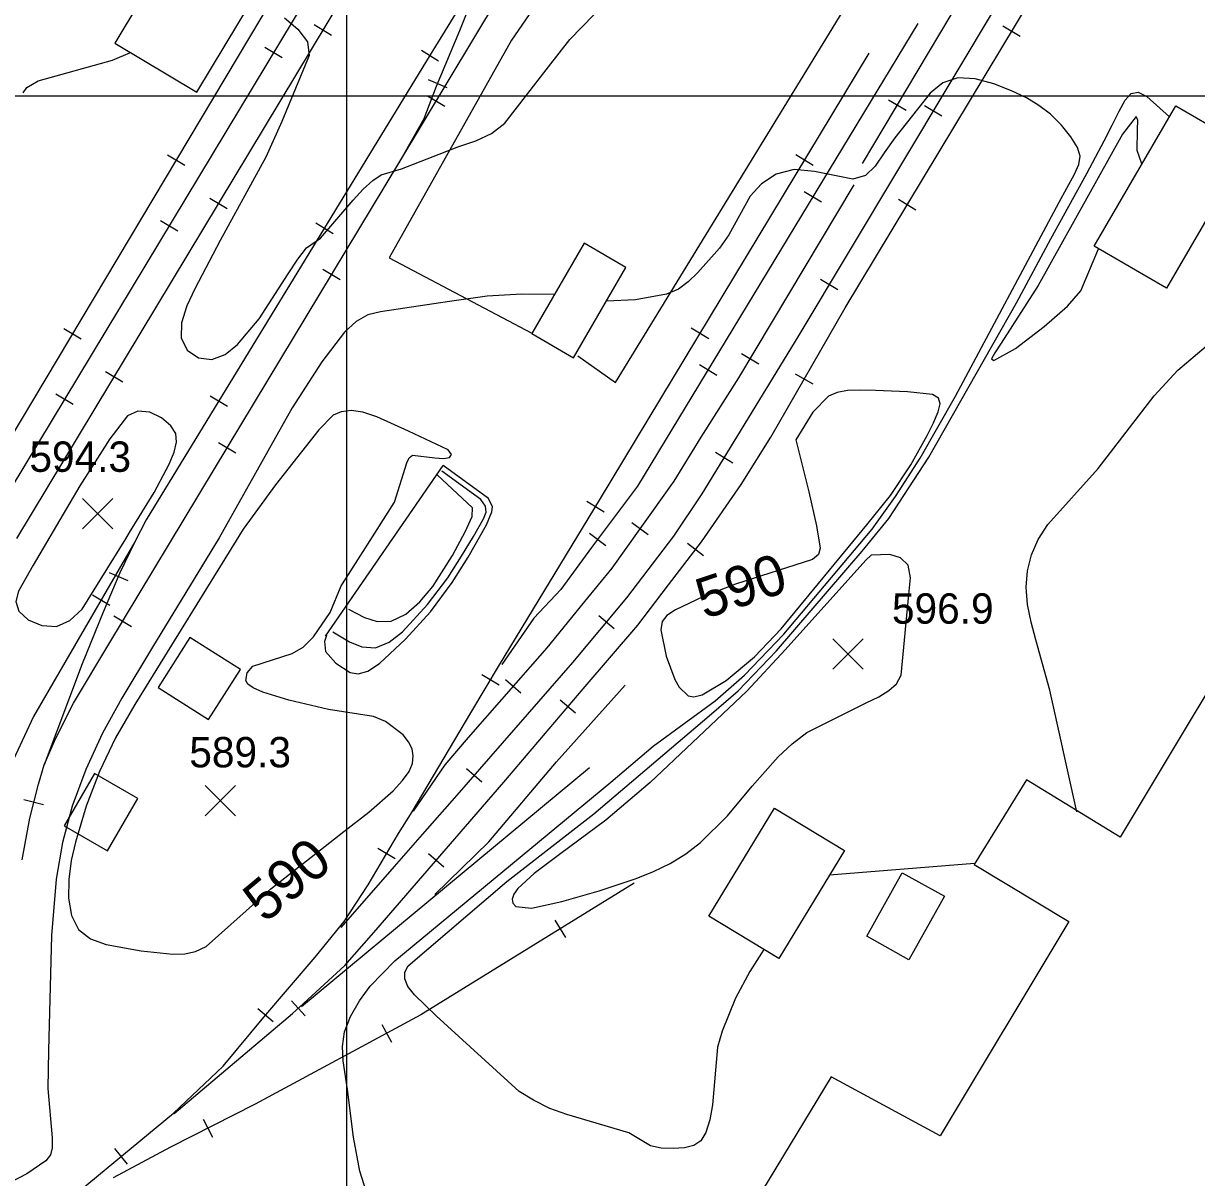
# Model space of a CAD drawing. Extents: x 79600 to 91800, y 75600 to 84400.
# Drawn here: x 88840 to 89420, y 76466 to 77036 of the extents above; entities that cross this region are included whole.
import ezdxf

# ---------------------------------------------------------------- set-up
doc = ezdxf.new("R2010")
doc.units = 0
for name, color, linetype in [('080-090$0$BLDG', 7, 'Continuous'), ('080-090$0$GRID', 7, 'Continuous'), ('080-090$0$INDEX', 7, 'Continuous'), ('080-090$0$INDXLBL', 7, 'Continuous'), ('080-090$0$INTER', 7, 'Continuous'), ('080-090$0$RR', 7, 'Continuous'), ('080-090$0$SPOTMARK', 7, 'Continuous'), ('080-090$0$SPOTS', 7, 'Continuous'), ('080-090$0$TRANSPWRLN', 7, 'Continuous'), ('080-090$0$WALL', 7, 'Continuous')]:
    doc.layers.add(name, color=color, linetype=linetype)

# ---------------------------------------------------------------- blocks, each defined once
blk = doc.blocks.new('080-090$0$SPOTS')
at = {"layer": '080-090$0$SPOTMARK'}
for p, q in [((-0.5, -0.5), (0.5, 0.5)), ((-0.5, 0.5), (0.5, -0.5))]:
    blk.add_line(p, q, dxfattribs=at)

msp = doc.modelspace()

# ---------------------------------------------------------------- linework, layer by layer
at = {"layer": '080-090$0$BLDG'}
msp.add_lwpolyline([(89625.98, 77650.55), (89488.87, 77420.71), (89558.13, 77379.4), (89598.91, 77447.75), (89640.87, 77419), (89545.18, 77261.56), (89539.5, 77266.45), (89520.51, 77238.87), (89527.6, 77234.91), (89503.65, 77190.01), (89573.24, 77147.7), (89548.93, 77109.47), (89555.55, 77103.58), (89605.86, 77176.4), (89663.54, 77144.02), (89823.99, 77407.26), (89840.79, 77398.71), (89381.98, 76633.98), (89335.82, 76662.27), (89309.88, 76620.47), (89356.74, 76592.3), (89293.1, 76486.46), (89239.34, 76515.67), (89174.85, 76409.17)], dxfattribs=at)
for points in [[(88933.37, 77105.76), (88885.62, 77026.32), (88926.04, 77002.02), (88973.79, 77081.47)], [(89445.22, 76974.46), (89404.92, 76905.19), (89369.19, 76925.98), (89409.49, 76995.24)], [(89112.13, 76870.86), (89138.01, 76915.44), (89117.33, 76927.45), (89091.45, 76882.87)], [(89178.98, 76594.97), (89211.42, 76648.41), (89245.93, 76627.46), (89213.49, 76574.02)], [(89256.87, 76585.16), (89274.46, 76616.48), (89295.23, 76604.81), (89277.64, 76573.5)]]:
    msp.add_lwpolyline(points, close=True, dxfattribs=at)
at = {"layer": '080-090$0$GRID'}
for p, q in [((89000, 80000), (89000, 76000)), ((90000, 77000), (85000, 77000))]:
    msp.add_line(p, q, dxfattribs=at)
at = {"layer": '080-090$0$INDEX'}
for points in [[(89222.67, 76826.97), (89228.29, 76804.58), (89232.1, 76787.82), (89233.98, 76776.76), (89233.16, 76773.64), (89230.15, 76771.21), (89192.08, 76758.96), (89175.92, 76752.79), (89162.42, 76746.26), (89158.25, 76743.56), (89155.93, 76740.57), (89155.29, 76736.37), (89157.81, 76723.5), (89162.14, 76711.92), (89164.26, 76708.19), (89168.69, 76703.82), (89171.57, 76703.28), (89175.56, 76704.29), (89187.47, 76711.48), (89201.43, 76723.13), (89214.67, 76736.99), (89256.88, 76788.38), (89268.65, 76802.81), (89278.63, 76817.94), (89286.77, 76832.43), (89289.93, 76838.77), (89292.14, 76844.08), (89293.09, 76848.11), (89292.35, 76850.93), (89289.43, 76852.72), (89277.01, 76854.07), (89261.15, 76854.62), (89253.75, 76854.82), (89247.37, 76854.62), (89242.29, 76853.72), (89238.09, 76851.8), (89230.22, 76843.89), (89221.94, 76830.25)], [(88999.75, 76762.02), (89015.2, 76785.94), (89023.77, 76799.49), (89029.86, 76819.01), (89030.86, 76821.46), (89032.51, 76822.68), (89043.65, 76821.43), (89047.83, 76821.07), (89050.82, 76821.65), (89051.87, 76823.13), (89050.24, 76825.29), (89030.57, 76834.59), (89014.91, 76841.63), (89008.06, 76843.97), (89002.25, 76844.78), (88997.42, 76844.18), (88993.44, 76842.43), (88986.29, 76835.25), (88964.92, 76808.13), (88948.88, 76786.11), (88895.51, 76699.51), (88885.99, 76683.08), (88878.03, 76666.41), (88871.44, 76649.34), (88866.08, 76631.6), (88864.09, 76622.46), (88862.88, 76613.15), (88862.73, 76603.86), (88864.16, 76595.33), (88867.7, 76588.46), (88873.65, 76583.86), (88881.37, 76581.06), (88898.67, 76577.86), (88914.17, 76576.3), (88920.2, 76576.44), (88925.5, 76577.58), (88930.73, 76580.1), (88962.65, 76608.46), (88998.7, 76636.82), (89010.97, 76646.31), (89022.96, 76656.98), (89027.7, 76662.08), (89030.88, 76666.54), (89032.56, 76670.49), (89032.99, 76674.15), (89032.35, 76677.69), (89030.67, 76681.19), (89027.96, 76684.66), (89019.32, 76691.16), (89013.31, 76693.57), (88991.17, 76697.05), (88971.52, 76701.64), (88958.68, 76705.7), (88953.91, 76707.73), (88951.22, 76709.64), (88950.23, 76711.48), (88950.88, 76715.16), (88953.69, 76718.56), (88973.14, 76724.72), (88978.51, 76727.94), (88983.72, 76733.04), (88991.93, 76745.01), (88997.35, 76758.25)]]:
    msp.add_lwpolyline(points, close=True, dxfattribs=at)
at = {"layer": '080-090$0$INTER'}
msp.add_line((89238.58, 76615.36), (89310.16, 76621.24), dxfattribs=at)
for points in [[(88969.39, 77038.69), (88976.02, 77033.12), (88980.71, 77026.91), (88981.49, 77020.08), (88968.07, 76987.53), (88960.08, 76969.88), (88937.56, 76928.69), (88925.06, 76904.9), (88921.16, 76896.41), (88918.48, 76888.09), (88918.27, 76880.62), (88921.38, 76874.64), (88926.88, 76870.87), (88933.47, 76870), (88939.99, 76872.43), (88946.12, 76877.33), (88956.8, 76890.13), (88971.15, 76912.31), (88975.96, 76919.58), (88980.3, 76925.07), (88987.11, 76929.88), (89003.26, 76948.63), (89008.23, 76954.09), (89013.01, 76958.42), (89017.13, 76961.28), (89027.17, 76964.09), (89055.49, 76975.27), (89063.8, 76978.04), (89071.52, 76981.67), (89078.19, 76986.73), (89099.68, 77014.53), (89110.22, 77028.09), (89122.05, 77040.2)], [(88840.29, 77001.73), (88842.05, 77004.32), (88847.79, 77007.61), (88884.42, 77017.79), (88893.32, 77021.69)], [(89012.13, 76451.45), (89006.65, 76468.96), (89003.52, 76485.87), (89000.46, 76509.35), (88998.39, 76523.62), (88998, 76530.61), (88999, 76537.86), (89001.9, 76545.51), (89006.33, 76553.22), (89011.71, 76560.5), (89023.84, 76572.93), (89130.53, 76661.23), (89151.36, 76678.99), (89182.11, 76701.41), (89196.5, 76713.97), (89215.92, 76734.37), (89259.57, 76786.21), (89271.07, 76802.23), (89283.27, 76821.32), (89300.76, 76851.91), (89351.94, 76947.71), (89359.55, 76961.48), (89361.69, 76966.3), (89362.26, 76970.39), (89360.97, 76974.74), (89357.7, 76980.04), (89353, 76985.77), (89347.57, 76991.13), (89341.93, 76995.51), (89335.73, 76999.19), (89328.42, 77002.64), (89319.74, 77006.09), (89310.5, 77008.62), (89301.82, 77009.07), (89294.51, 77006.57), (89288.24, 77001.6), (89270.73, 76979.55), (89265.56, 76972.05), (89261.08, 76965.54), (89256.3, 76960.9), (89249.97, 76959.05), (89231.18, 76962.77), (89221.08, 76963.84), (89212.19, 76961.61), (89204.87, 76956.79), (89199.29, 76950.68), (89188.83, 76931.55), (89184.19, 76924.94), (89173.52, 76912.89), (89168.76, 76908.3), (89163.89, 76904.78), (89158, 76902.2), (89142.79, 76899.38), (89128.35, 76898.79)], [(89206.13, 76578.49), (89199.23, 76567.73), (89192.1, 76554.52), (89185.46, 76538.16), (89183.28, 76530.25), (89180.69, 76501.81), (89179.4, 76494.34), (89177.5, 76488.14), (89174.9, 76484.03), (89171.44, 76481.7), (89166.92, 76480.57), (89161.34, 76480.16), (89155.43, 76480.45), (89150.12, 76481.53), (89139.38, 76487.95), (89108.82, 76497.04), (89100.48, 76500.07), (89092.41, 76504.05), (89085.26, 76508.47), (89044.25, 76545.79), (89033.59, 76556.09), (89030.36, 76560.31), (89028.74, 76564.01), (89028.76, 76567.34), (89030.42, 76570.5), (89079.25, 76612.12), (89122.06, 76645.61), (89179.13, 76694.02), (89193.33, 76706.35), (89212.39, 76726.02), (89254.72, 76775.25), (89267.79, 76791.44), (89287.54, 76821.67), (89330.84, 76898.03), (89347.79, 76929.63), (89365.6, 76961.81), (89374.09, 76977.93), (89378.07, 76985.75), (89381.58, 76992.67), (89384.55, 76998.09), (89387.45, 77001.43), (89390.91, 77002.11), (89395.29, 76999.94), (89406.36, 76989.85)], [(89392.8, 76966.56), (89390.51, 76973.3), (89390.54, 76983.36), (89390.8, 76988.17), (89389.96, 76990.04), (89383.16, 76981.25), (89341.6, 76906.51), (89323.35, 76878.09), (89320.09, 76873.28), (89318.58, 76870.23), (89319.68, 76869.52), (89330.32, 76875.49), (89344.6, 76886.21), (89355.99, 76896.39), (89362.71, 76903.96), (89371.38, 76924.71)], [(89102.59, 76902.06), (89086.51, 76902.31), (89069.48, 76901.23), (89050.87, 76898.7), (89032.16, 76895.79), (89016.77, 76893.57), (89010.57, 76891.97), (89004.78, 76888.81), (88999.01, 76883.44), (88987.81, 76868.81), (88973.15, 76846.06), (88937.17, 76781.85), (88904.14, 76727.83), (88889.01, 76702.69), (88879.5, 76685.41), (88871.19, 76667.52), (88864.56, 76649.27), (88859.8, 76631.38), (88856.64, 76613.21), (88854.31, 76585.53), (88852.81, 76528.66), (88852.5, 76509.85), (88854.6, 76485.43), (88854.7, 76480.55), (88853.79, 76477.06), (88851.46, 76474.09), (88842.15, 76467.67), (88830.12, 76461.48)], [(89360.72, 76646.52), (89347.33, 76706.71), (89340.37, 76731.44), (89338.07, 76740.17), (89336.34, 76748.92), (89335.61, 76757.48), (89336.24, 76765.67), (89338.26, 76773.53), (89341.63, 76781.11), (89346.26, 76788.48), (89371.24, 76816.13), (89398.8, 76852.03), (89410.52, 76864.7), (89424.59, 76876.63)], [(88990.04, 76733.62), (88989.07, 76730.72), (88989.57, 76725.74), (88994.67, 76719.94), (89001.82, 76715.39), (89005.79, 76714.71), (89010.51, 76716.01), (89016.23, 76719.76), (89029.17, 76731.81), (89041.47, 76745.31), (89052.25, 76759.79), (89060.1, 76772.32), (89069.07, 76788.33), (89071.8, 76794.75), (89072.04, 76797.13), (89070.08, 76801.36), (89047.67, 76817.59)], [(88993.21, 76735.43), (89001.41, 76730.54), (89007.56, 76728.1), (89014.38, 76727.61), (89021.14, 76730.29), (89027.67, 76735.49), (89039.94, 76748.98), (89050.04, 76762.1), (89056.82, 76772.76), (89062.65, 76782.54), (89067.68, 76791.27), (89068.97, 76794.54), (89068.71, 76797.49), (89066.31, 76800.78), (89047.04, 76814.75)], [(89000.95, 76746.7), (89008.96, 76742.47), (89015.08, 76740.57), (89022.08, 76740.76), (89029.29, 76744.23), (89036.26, 76750.29), (89042.59, 76757.79), (89052.4, 76773.18), (89058.83, 76785.21), (89062.1, 76792.51), (89062.23, 76796.67), (89044.77, 76813.08)]]:
    msp.add_lwpolyline(points, dxfattribs=at)
for points in [[(88892.89, 76784.45), (88905.06, 76804.21), (88912.47, 76818.36), (88914.85, 76824.27), (88916.05, 76829.17), (88915.66, 76833.37), (88913.24, 76837.29), (88908.64, 76841.1), (88902.79, 76843.9), (88896.89, 76844.51), (88891.86, 76842.11), (88883.04, 76830.73), (88868.36, 76807.6), (88845.18, 76768.47), (88838, 76755.56), (88836.75, 76750.36), (88838.19, 76745.66), (88842.81, 76741.41), (88849.51, 76738.53), (88856.78, 76738.15), (88863.43, 76741.07), (88869.4, 76746.7), (88890.97, 76781.42)], [(89256.5, 76770.83), (89216.57, 76726.55), (89197.76, 76706.13), (89150.02, 76661), (89128.1, 76642.35), (89105.25, 76625.42), (89092.74, 76616.07), (89084.68, 76608.71), (89082.59, 76605.8), (89081.78, 76603.38), (89082.13, 76601.4), (89083.63, 76599.84), (89091.35, 76598.99), (89106.39, 76602.17), (89124.74, 76607.49), (89142.97, 76613.66), (89151.61, 76617.13), (89159.83, 76621.09), (89167.58, 76625.77), (89174.85, 76631.35), (89188.13, 76644.6), (89200.39, 76659.3), (89213.2, 76673.7), (89220.12, 76680.17), (89227.36, 76685.8), (89256.65, 76700.43), (89262.81, 76703.37), (89267.85, 76706.42), (89271.52, 76709.8), (89273.92, 76714.01), (89277.71, 76753.87), (89278.46, 76762.06), (89277.35, 76768.31), (89273.54, 76771.97), (89268.38, 76773.63), (89259.16, 76773.4)]]:
    msp.add_lwpolyline(points, close=True, dxfattribs=at)
at = {"layer": '080-090$0$RR'}
for p, q in [((89085.93, 77224.05), (88745.07, 76658.55)), ((89154.32, 77205.52), (89041.38, 77020.44)), ((89374.95, 77135.34), (89222.95, 76881.21)), ((89254.82, 76966.73), (89357.92, 77139.88)), ((89246.29, 76895.48), (89380.01, 77117.78)), ((89082.94, 77101.03), (89055.74, 77032.27)), ((89025.83, 76966.92), (89096.24, 77083.99)), ((88970.09, 77059.42), (88810.25, 76791.51)), ((89002.4, 77056.19), (88837.1, 76781.56)), ((88984.04, 77035.39), (88992.61, 77030.23)), ((89055.74, 77032.27), (89044.25, 77004.89)), ((89282.19, 77035.93), (89143.73, 76807.45)), ((89332.75, 77029.51), (89324.18, 77034.67)), ((89041.38, 77020.44), (88901.08, 76790.76)), ((88959.68, 77024.29), (88968.25, 77019.13)), ((89036.95, 77022.77), (89045.48, 77017.56)), ((89124.87, 76800.47), (89258.14, 77021.38)), ((89040.24, 77008.25), (89049.46, 77004.38)), ((89044.25, 77004.89), (89038.18, 76988.84)), ((89048.53, 76994.96), (89039.96, 77000.12)), ((89276.3, 76993.03), (89267.71, 76998.14)), ((89285.45, 76995.45), (89294.03, 76990.31)), ((89038.18, 76988.84), (89030.42, 76975.18)), ((89030.42, 76975.18), (89025.83, 76966.92)), ((88911.6, 76971.13), (88920.18, 76966.01)), ((88934.86, 76815.97), (89025.83, 76966.92)), ((89230.5, 76965.89), (89221.94, 76971.05)), ((89250.56, 76956.24), (89193.61, 76860.92)), ((88932.47, 76949.71), (88941.04, 76944.55)), ((89226.08, 76953), (89234.63, 76947.81)), ((89281.2, 76943.82), (89272.63, 76948.98)), ((88908.06, 76938.64), (88916.62, 76933.48)), ((88984.82, 76937.44), (88993.35, 76932.22)), ((88996.94, 76909.3), (88988.37, 76914.46)), ((89234.12, 76909.63), (89242.7, 76904.49)), ((89209.57, 76831.68), (89246.29, 76895.48)), ((88860.36, 76885.26), (88868.95, 76880.13)), ((89178.85, 76880.26), (89170.28, 76885.43)), ((89222.95, 76881.21), (89175.46, 76803.68)), ((89194.98, 76872.96), (89203.56, 76867.83)), ((88880.9, 76864.03), (88889.47, 76858.87)), ((89174.25, 76867.47), (89182.81, 76862.29)), ((89230.38, 76857.81), (89221.71, 76862.8)), ((89193.61, 76860.92), (89174.96, 76831.61)), ((88856.44, 76853), (88865, 76847.84)), ((88932.69, 76852.1), (88941.23, 76846.88)), ((88945.32, 76823.65), (88936.76, 76828.81)), ((89174.96, 76831.61), (89161.64, 76809.85)), ((89194.96, 76808.28), (89209.57, 76831.68)), ((89182.19, 76824.23), (89190.71, 76819.01)), ((88882.7, 76729.34), (88934.86, 76815.97)), ((89143.73, 76807.45), (89121.01, 76777.11)), ((89161.64, 76809.85), (89144.8, 76786.36)), ((89175.36, 76779.96), (89194.96, 76808.28)), ((89075.62, 76719.08), (89124.87, 76800.47)), ((89127.18, 76794.63), (89118.63, 76799.81)), ((89175.46, 76803.68), (89161.46, 76782.78)), ((88901.08, 76790.76), (88895.54, 76779.99)), ((89140.85, 76789.43), (89148.97, 76783.6)), ((89120.03, 76784.16), (89128.04, 76778.16)), ((89144.8, 76786.36), (89130.97, 76766.84)), ((89161.46, 76782.78), (89138.32, 76752.31)), ((88895.54, 76779.99), (88845.35, 76693.6)), ((88895.54, 76779.99), (88888.08, 76764.53)), ((89121.01, 76777.11), (89105.89, 76756.37)), ((89158.98, 76758.69), (89175.36, 76779.96)), ((89176.3, 76773), (89168.38, 76779.1)), ((88888.08, 76764.53), (88879.84, 76745.17)), ((88882.74, 76764.74), (88891.94, 76760.82)), ((89130.97, 76766.84), (89117.49, 76750.39)), ((89143.89, 76738.79), (89158.98, 76758.69)), ((88874.5, 76753.73), (88883.15, 76748.71)), ((89105.89, 76756.37), (89092.47, 76742.29)), ((89138.32, 76752.31), (89111.66, 76720.24)), ((89117.49, 76750.39), (89098.84, 76727.5)), ((88879.84, 76745.17), (88869.51, 76719.72)), ((88893.74, 76737.98), (88885.17, 76743.14)), ((89092.47, 76742.29), (89076.75, 76719.33)), ((89124.54, 76743.55), (89132.23, 76737.16)), ((89116.81, 76707.29), (89143.89, 76738.79)), ((88865.17, 76700.28), (88882.7, 76729.34)), ((89098.84, 76727.5), (89060.04, 76683.28)), ((88869.51, 76719.72), (88850.68, 76669.76)), ((89111.66, 76720.24), (89054.53, 76654.79)), ((89061.43, 76695.39), (89075.62, 76719.08)), ((89075.46, 76709.08), (89066.88, 76714.22)), ((89078.53, 76711.94), (89086.05, 76705.34)), ((89077.7, 76661.12), (89116.81, 76707.29)), ((89103.74, 76671.29), (89137.65, 76709.06)), ((88856.27, 76682.61), (88865.17, 76700.28)), ((89113.14, 76695.22), (89105.51, 76701.68)), ((89032.43, 76646.49), (89061.43, 76695.39)), ((88845.35, 76693.6), (88826.01, 76652.02)), ((89060.04, 76683.28), (89048.58, 76669.72)), ((88850.68, 76669.76), (88856.27, 76682.61)), ((89070.35, 76631.69), (89103.74, 76671.29)), ((88847.82, 76660.19), (88850.68, 76669.76)), ((88977.84, 76550.42), (89120, 76668.42)), ((89048.58, 76669.72), (89032.86, 76646.9)), ((89059.33, 76667.9), (89066.87, 76661.32)), ((88843.54, 76643.4), (88847.82, 76660.19)), ((89013.54, 76586.89), (89077.7, 76661.12)), ((89054.53, 76654.79), (89037.35, 76635.35)), ((88850.4, 76650.06), (88840.71, 76652.53)), ((88839.88, 76622.82), (88843.54, 76643.4)), ((89025.64, 76635.89), (89032.43, 76646.49)), ((89010.71, 76610.54), (89025.64, 76635.89)), ((89037.35, 76635.35), (89023.47, 76619.47)), ((89043.67, 76605.63), (89070.35, 76631.69)), ((89024.06, 76623.35), (89015.44, 76628.43)), ((89048.08, 76619.21), (89040.52, 76625.75)), ((89023.47, 76619.47), (88997.26, 76589.35)), ((88998.86, 76592.38), (89010.71, 76610.54)), ((89142.05, 76611.27), (89036.64, 76546.19)), ((88984.52, 76574.69), (88998.86, 76592.38)), ((89102.89, 76592.97), (89108.14, 76584.46)), ((88999.22, 76570.6), (89013.54, 76586.89)), ((88959.16, 76545.11), (88984.52, 76574.69)), ((88978.71, 76551.8), (88999.22, 76570.6)), ((88979.52, 76545.78), (88972.8, 76553.19)), ((88973.3, 76546.89), (88978.71, 76551.8)), ((88914.85, 76497.52), (88973.3, 76546.89)), ((88939.09, 76520.99), (88959.16, 76545.11)), ((89036.64, 76546.19), (88954.86, 76502.08)), ((88963.76, 76542.79), (88956.17, 76549.3)), ((89017.49, 76541.54), (89022.24, 76532.74)), ((88914.57, 76497.67), (88939.09, 76520.99)), ((88845.06, 76440.31), (88914.57, 76497.67)), ((88954.86, 76502.08), (88913.09, 76480.95)), ((88929.28, 76494.74), (88933.79, 76485.82)), ((88913.09, 76480.95), (88884.84, 76465.67)), ((88891.88, 76472.45), (88885.51, 76480.17))]:
    msp.add_line(p, q, dxfattribs=at)
at = {"layer": '080-090$0$TRANSPWRLN'}
msp.add_lwpolyline([(89114.16, 76871.74), (89132.85, 76858.63), (89296.31, 77125.63), (89181.19, 77189.85), (89148.22, 77124.85), (89081.46, 77027.66), (89021.03, 76920.13), (89091.52, 76882.99)], dxfattribs=at)
for points in [[(88922.65, 76732.74), (88906.97, 76708.04), (88931.89, 76692.22), (88947.57, 76716.92)], [(88860.59, 76639.67), (88881.95, 76627.27), (88896.9, 76653.05), (88875.54, 76665.44)]]:
    msp.add_lwpolyline(points, close=True, dxfattribs=at)
at = {"layer": '080-090$0$WALL'}
msp.add_line((88989.69, 76733.33), (89047.8, 76817.65), dxfattribs=at)

# ---------------------------------------------------------------- block references
at = {"layer": '080-090$0$SPOTMARK', "xscale": 15, "yscale": 15}
for p in [(88877.14, 76793.84), (89247.66, 76724.48), (88937.75, 76652.09)]:
    msp.add_blockref('080-090$0$SPOTS', p, dxfattribs=at)

# ---------------------------------------------------------------- texts
at = {"layer": '080-090$0$INDXLBL'}
for rotation, p in [(18.54168, (89176.75, 76741.61)), (39.8019, (88959.7, 76591.23))]:
    msp.add_text('590', height=20, rotation=rotation, dxfattribs=at).set_placement(p)
at = {"layer": '080-090$0$SPOTS'}
for s, p in [('594.3', (88843.4, 76814.49)), ('596.9', (89269.35, 76739.48)), ('589.3', (88922.37, 76668.51))]:
    msp.add_text(s, height=15, dxfattribs=at).set_placement(p)

doc.saveas('drawing.dxf')
